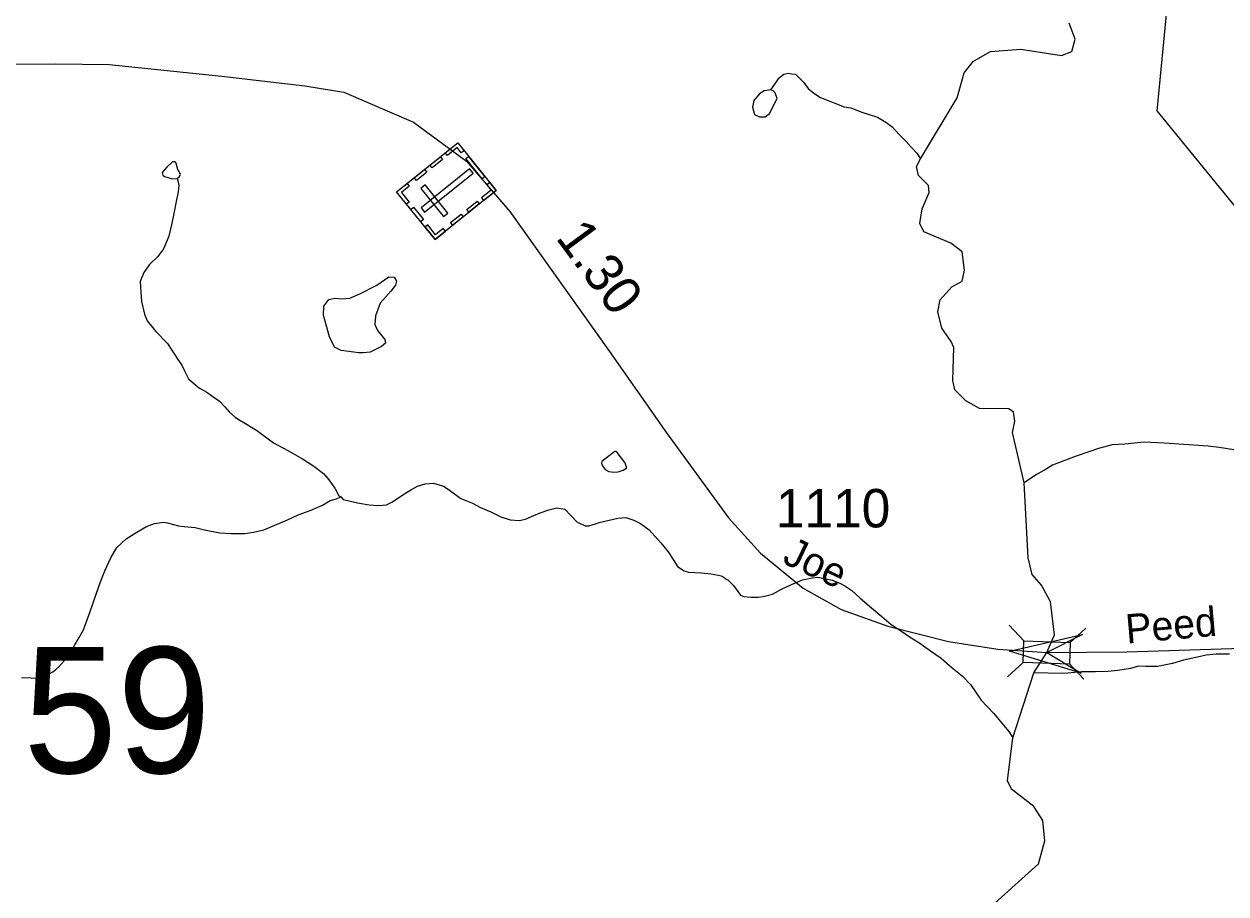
# Model space of a CAD drawing. Extents: x 2056842 to 2160602, y 826753 to 1016856.
# Drawn here: x 2083435 to 2087342, y 860868 to 863697 of the extents above; entities that cross this region are included whole.
import ezdxf

# ---------------------------------------------------------------- set-up
doc = ezdxf.new("R2010")
doc.units = 0
for name, color, linetype in [('Exist Boundary Political City Limit New', 7, 'Continuous'), ('Exist Cultural Cemetery CELL', 7, 'Continuous'), ('Exist Hydrographic Creek Single Shore', 7, 'Continuous'), ('Exist Hydrographic Misc Water Feature', 7, 'Continuous'), ('Exist Road Secondary Mileage Hundredths English Label', 7, 'Continuous'), ('Exist Road Secondary Structure Standard Bridge Attributed CELL', 7, 'Continuous'), ('Exist Road Secondary Structure Standard Bridge CELL', 7, 'Continuous'), ('Exist Road Secondary Structure Standard Bridge Number Label', 7, 'Continuous'), ('Exist Road Secondary Type 51 Attributed', 7, 'Continuous'), ('Exist Road Secondary Type 51 Label', 7, 'Continuous'), ('Exist Road Secondary Type 51 Number Label', 7, 'Continuous'), ('Map Preparation Boundary City Limit Buffer Line', 7, 'Continuous')]:
    doc.layers.add(name, color=color, linetype=linetype)

msp = doc.modelspace()

# ---------------------------------------------------------------- linework, layer by layer
at = {"layer": 'Exist Boundary Political City Limit New'}
msp.add_lwpolyline([(2087500, 862948.4), (2087117.8, 863415.2), (2087167.5, 863920.8)], dxfattribs=at)
at = {"layer": 'Exist Cultural Cemetery CELL'}
for points in [[(2084770.9, 862996.6), (2084646.1, 863151.7), (2084844.5, 863311.3), (2084969.3, 863156.2)], [(2084865.2, 863285.5), (2084856.3, 863278.3), (2084842.5, 863295.4), (2084811, 863270.1), (2084804, 863278.8), (2084844.5, 863311.3)], [(2084924.3, 863193.8), (2084871.1, 863259.9), (2084880, 863267), (2084933.2, 863200.9)], [(2084795.3, 863257.1), (2084761.5, 863230), (2084754.4, 863238.9), (2084788.2, 863266)], [(2084743.9, 863215.8), (2084710.2, 863188.7), (2084703, 863197.5), (2084736.8, 863224.7)], [(2084725.4, 863099.9), (2084737.1, 863085.3), (2084895.1, 863212.5), (2084883.4, 863227)], [(2084679.8, 863178.9), (2084686.9, 863170.1), (2084661.9, 863149.9), (2084687.3, 863118.3), (2084678.6, 863111.3), (2084646.1, 863151.7)], [(2084798.3, 863071), (2084812.9, 863082.7), (2084739.1, 863174.5), (2084724.5, 863162.8)], [(2084948.5, 863181.9), (2084939.6, 863174.7), (2084953.3, 863157.6), (2084921.9, 863132.3), (2084928.8, 863123.6), (2084969.3, 863156.1)], [(2084914.8, 863112.3), (2084881.1, 863085.2), (2084873.9, 863094), (2084907.7, 863121.2)], [(2084724.5, 863054.3), (2084692, 863094.7), (2084700.9, 863101.8), (2084733.4, 863061.4)], [(2084862.4, 863070.2), (2084828.7, 863043), (2084821.6, 863051.9), (2084855.3, 863079.1)], [(2084804.6, 863023.7), (2084797.5, 863032.6), (2084772.5, 863012.4), (2084747, 863044), (2084738.4, 863037), (2084770.9, 862996.6)]]:
    msp.add_lwpolyline(points, close=True, dxfattribs=at)
at = {"layer": 'Exist Hydrographic Creek Single Shore'}
for points in [[(2086558.2, 860809), (2086732.3, 860966.2), (2086753.2, 861041.5), (2086746.6, 861107.4), (2086717.6, 861152.3), (2086645.1, 861209), (2086632, 861236.6), (2086649, 861376.3), (2086717.6, 861587), (2086759.8, 861653.2), (2086784.8, 861711.6), (2086771.2, 861818.5), (2086742.6, 861872.4), (2086712.1, 861907), (2086698.9, 861961), (2086685.7, 862204.9), (2086647.5, 862369.2), (2086655.4, 862406.1), (2086651.5, 862435.1), (2086635.7, 862445.6), (2086540.8, 862446.9), (2086496, 862472), (2086460.4, 862507.6), (2086453.8, 862538.7), (2086457.8, 862645.5), (2086448.6, 862665.2), (2086418.3, 862708.7), (2086405.1, 862761.5), (2086413, 862801), (2086451.2, 862843.2), (2086484.2, 862861.7), (2086492.1, 862897.3), (2086484.2, 862956.4), (2086447.3, 862985), (2086360.3, 863022), (2086347.1, 863048.3), (2086354.8, 863097), (2086377.2, 863149.7), (2086374.5, 863172.1), (2086342.9, 863205.1), (2086336.3, 863234.1), (2086349.5, 863259.1), (2086468.3, 863457.5), (2086490.7, 863539.2), (2086521, 863576.2), (2086576.4, 863607.8), (2086675.2, 863615.7), (2086806.9, 863594.6), (2086841.2, 863608.5), (2086851.7, 863648.7), (2086832.1, 863700.6)], [(2087367.9, 862312.6), (2087319.9, 862320.3), (2087284, 862324.5), (2087205.5, 862330.3), (2087141.5, 862333.9), (2087075.9, 862337.8), (2087013.5, 862331.4), (2086971.5, 862329.2), (2086927.6, 862317.2), (2086899.9, 862307.3), (2086851.8, 862291), (2086777.7, 862262.9), (2086751.7, 862246.5), (2086726.1, 862232.5), (2086685.7, 862204.9)], [(2087353.7, 861648.4), (2087309.6, 861648.6), (2087277.9, 861644.5), (2087249.6, 861638.3), (2087203.6, 861628.2), (2087167.7, 861618.3), (2087119.6, 861608), (2087081.8, 861607.7), (2087057.8, 861609.7), (2087032, 861601.9), (2086990.2, 861595.6), (2086958, 861591.6), (2086918, 861591.1), (2086872.1, 861591.2), (2086828, 861586.9), (2086809.7, 861584.9), (2086717.6, 861587)]]:
    msp.add_lwpolyline(points, dxfattribs=at)
at = {"layer": 'Exist Hydrographic Misc Water Feature'}
for points in [[(2085862, 863483.9), (2085890.3, 863523.8), (2085904.2, 863533.9), (2085920.2, 863537.9), (2085930, 863536), (2085942.1, 863534.2), (2085952, 863524.2), (2085968.4, 863508), (2085984.2, 863488.1), (2086002.2, 863472.3), (2086024.2, 863458.4), (2086048.4, 863448.3), (2086070.1, 863440.5), (2086100.4, 863428.6), (2086122.2, 863424.5), (2086158.7, 863410.9), (2086182.5, 863402.9), (2086208.7, 863394.8), (2086236.6, 863378.8), (2086256.5, 863363.2), (2086278.4, 863339.2), (2086302.4, 863315.2), (2086318.6, 863297.4), (2086336.9, 863277.2), (2086349.5, 863259.1)], [(2085862, 863483.9), (2085841, 863479.9), (2085825.1, 863470.7), (2085806.7, 863448.3), (2085802.8, 863427.2), (2085809.3, 863403.5), (2085825.1, 863395.6), (2085843.6, 863395.6), (2085858.1, 863406.1), (2085883.1, 863454.9), (2085876.5, 863473.3), (2085869.9, 863479.9), (2085862, 863483.9)], [(2083932.8, 863195.1), (2083940.4, 863201.6), (2083943.1, 863209.5), (2083935.2, 863224.6), (2083929.9, 863245.1), (2083926.6, 863249), (2083917.4, 863249), (2083898.9, 863232.5), (2083884.4, 863214.1), (2083885.7, 863206.2), (2083891.7, 863201.6), (2083917.4, 863194.3), (2083932.8, 863195.1)], [(2083932.8, 863195.1), (2083933.3, 863192), (2083937.6, 863173.8), (2083935.5, 863151.9), (2083929.4, 863119.9), (2083921.8, 863081.6), (2083913.8, 863043.9), (2083906, 863007.8), (2083898.4, 862989.5), (2083887.9, 862965.9), (2083870.3, 862941.8), (2083842.2, 862915.7), (2083824.4, 862889.5), (2083812.5, 862859.7), (2083814.5, 862825.6), (2083816.6, 862795.3), (2083826.8, 862753.7), (2083835, 862731.7), (2083862.9, 862697.8), (2083900.9, 862658), (2083935.1, 862606.1), (2083947.4, 862588.1), (2083957.2, 862567.9), (2083969.5, 862544.1), (2083985.3, 862530), (2083999.5, 862518.1), (2084007.5, 862512), (2084029.6, 862500.1), (2084045.6, 862488.3), (2084069.8, 862470.5), (2084087.7, 862452.3), (2084102, 862436.5), (2084121.9, 862418.4), (2084139.9, 862406.7), (2084143.8, 862404.5), (2084190.2, 862376.8), (2084246.2, 862335.1), (2084292.3, 862311), (2084340.3, 862283), (2084376.4, 862259.3), (2084408.4, 862235.3), (2084422.3, 862219.4), (2084444.7, 862187.6), (2084458.6, 862163.6), (2084464.5, 862159.4)], [(2084523.6, 862628.4), (2084465.6, 862636.2), (2084443.9, 862646.3), (2084427.6, 862680.4), (2084408.3, 862750.9), (2084409, 862779.5), (2084426.1, 862802), (2084445.4, 862805.9), (2084468.7, 862803.5), (2084493.4, 862805.9), (2084526.7, 862819.8), (2084581.7, 862847.7), (2084621.2, 862874.8), (2084637.5, 862874.1), (2084646, 862861.7), (2084642.9, 862847.7), (2084627.4, 862828.3), (2084592.6, 862789.6), (2084577.1, 862748.5), (2084575.5, 862720.6), (2084584, 862701.3), (2084608.1, 862671.8), (2084609.6, 862659.4), (2084597.2, 862648.6), (2084560, 862630.8), (2084537.6, 862628.4), (2084523.6, 862628.4)], [(2085351.9, 862240.6), (2085366.6, 862240.9), (2085381.9, 862246.2), (2085393.2, 862253.3), (2085393.7, 862257.6), (2085387.5, 862271.5), (2085363.2, 862303.7), (2085358.6, 862306.9), (2085354.1, 862306.9), (2085351.3, 862303.7), (2085312.8, 862274.6), (2085312.2, 862267.8), (2085314.8, 862260.4), (2085324.1, 862248.8), (2085335.7, 862242.6), (2085351.9, 862240.6)], [(2084464.5, 862159.4), (2084472.7, 862151.7), (2084476.6, 862149.6), (2084496.3, 862145.7), (2084518.7, 862139.9), (2084556.4, 862133.8), (2084586.8, 862132.1), (2084612.6, 862134.2), (2084630.4, 862142), (2084652.4, 862156.1), (2084672.5, 862170.2), (2084694.4, 862184.2), (2084714.3, 862194.3), (2084738.3, 862202.4), (2084766.2, 862204.6), (2084798.6, 862194.5), (2084816.6, 862182.8), (2084854.3, 862154.7), (2084892.5, 862138.8), (2084918.7, 862125.1), (2084952.6, 862111), (2084984.8, 862095.2), (2085014.9, 862085.4), (2085044.6, 862083.2), (2085064.5, 862087.6), (2085092.4, 862099.6), (2085112.5, 862107.5), (2085140.6, 862117.9), (2085166.6, 862123.6), (2085192.7, 862119.6), (2085232.5, 862077.9), (2085250.7, 862069.9), (2085258.5, 862065.9), (2085270.8, 862066), (2085292.7, 862072.1), (2085304.4, 862076.4), (2085336.8, 862084.1), (2085364.7, 862090.4), (2085390.6, 862092.6), (2085416.8, 862084.5), (2085438.5, 862072.7), (2085466.6, 862052.6), (2085504.8, 862010.8), (2085529.2, 861981), (2085547, 861953.1), (2085558.9, 861933.2), (2085580.8, 861919.2), (2085595, 861915.1), (2085615.1, 861913.3), (2085636.8, 861913.2), (2085667.2, 861909.4), (2085691.2, 861905.4), (2085701, 861903.4), (2085707.2, 861899.7), (2085719, 861891.4), (2085722.9, 861889.6), (2085741.2, 861871.8), (2085763.5, 861839.6), (2085775.2, 861835.9), (2085797.4, 861833.7), (2085821.2, 861834.1), (2085837.4, 861836.2), (2085867.5, 861843.7), (2085897.4, 861859.9), (2085927.4, 861874), (2085965.3, 861890.2), (2085996.9, 861896.3), (2086015.1, 861898.5), (2086036.9, 861894.3), (2086061.5, 861888.6), (2086087.1, 861878.6), (2086103.1, 861870.9), (2086125.3, 861855), (2086153.3, 861830.8), (2086189.4, 861799), (2086223.5, 861771.2), (2086253.4, 861745), (2086287.7, 861723.3), (2086315.8, 861703.6), (2086343.8, 861685.6), (2086381.6, 861659.5), (2086415.8, 861635.6), (2086451.7, 861603.8), (2086483.9, 861577.8), (2086512, 861550), (2086546.4, 861498.1), (2086586.6, 861456.4), (2086636.5, 861396.4), (2086649, 861376.3)], [(2083426.4, 861572.3), (2083458.3, 861570.7), (2083480.5, 861570.6), (2083502.4, 861574.5), (2083514.5, 861582.9), (2083528.5, 861590.9), (2083538.3, 861598.7), (2083548.2, 861607), (2083564.4, 861624.9), (2083576.5, 861640.8), (2083590.4, 861661), (2083600.2, 861679), (2083614.4, 861702.9), (2083628.1, 861727.2), (2083650.1, 861787.2), (2083669.6, 861843), (2083683.5, 861883.1), (2083697.6, 861919.5), (2083717.3, 861961.1), (2083737, 861995.5), (2083767.2, 862023.4), (2083801, 862045.4), (2083833, 862063.7), (2083858.8, 862073.6), (2083888.8, 862077.9), (2083900.9, 862075.8), (2083921.2, 862069.8), (2083936.9, 862065.8), (2083955, 862063.9), (2083990.9, 862060.1), (2084021, 862052.3), (2084071.3, 862042.6), (2084106.9, 862040.4), (2084152.9, 862040.8), (2084180.7, 862044.7), (2084214.8, 862052.9), (2084242.7, 862064.9), (2084290.9, 862085.2), (2084326.5, 862101.3), (2084364.7, 862115.3), (2084404.7, 862133.3), (2084430.3, 862147.6), (2084450.4, 862153.5), (2084464.5, 862159.4)]]:
    msp.add_lwpolyline(points, dxfattribs=at)
at = {"layer": 'Exist Road Secondary Structure Standard Bridge Attributed CELL'}
msp.add_lwpolyline([(2086871.1, 861586.1), (2086637.9, 861657.5), (2086875.5, 861712.2), (2086759.8, 861653.2)], close=True, dxfattribs=at)
at = {"layer": 'Exist Road Secondary Structure Standard Bridge CELL'}
for p, q in [((2086637.7, 861742.5), (2086684.7, 861692)), ((2086835.7, 861686.2), (2086886.2, 861733.2)), ((2086631.6, 861574.5), (2086682.2, 861621.5)), ((2086833.2, 861617.2), (2086880.2, 861566.7))]:
    msp.add_line(p, q, dxfattribs=at)
msp.add_lwpolyline([(2086684.7, 861692), (2086835.7, 861686.5), (2086833.2, 861616), (2086682.2, 861621.5)], close=True, dxfattribs=at)
at = {"layer": 'Exist Road Secondary Type 51 Attributed'}
for points in [[(2082105.1, 863561.2), (2082316.8, 863564.8), (2082801.7, 863563.8), (2083537, 863567.9), (2083711.4, 863565.8), (2084078, 863527.4), (2084348, 863496.2), (2084474.7, 863475.4), (2084701.1, 863377.8), (2084873.5, 863251), (2085013.7, 863087.8), (2085337.7, 862632.7), (2085523.6, 862367.7), (2085725, 862091.2), (2085828.9, 861976.9), (2085968, 861862.6), (2086091.6, 861793), (2086243.2, 861738.9), (2086440.5, 861689.1), (2086600.5, 861664.1), (2086759.8, 861653.2)], [(2086759.8, 861653.2), (2087020, 861655.8), (2087394.9, 861667.2), (2087669, 861710.9), (2087909.2, 861764.8), (2088110.6, 861816.9), (2088289.6, 861861), (2088389.1, 861879.1)]]:
    msp.add_lwpolyline(points, dxfattribs=at)
at = {"layer": 'Map Preparation Boundary City Limit Buffer Line'}
msp.add_lwpolyline([(2087500, 862948.4), (2087117.8, 863415.2), (2087167.5, 863920.8)], dxfattribs=at)

# ---------------------------------------------------------------- texts
at = {"layer": 'Exist Road Secondary Mileage Hundredths English Label'}
msp.add_text('1.30', height=125, rotation=306.4489, dxfattribs=at).set_placement((2085160.7, 863002.2))
at = {"layer": 'Exist Road Secondary Structure Standard Bridge Number Label'}
msp.add_text('59', height=410.1, dxfattribs=at).set_placement((2083432.4, 861261.3))
at = {"layer": 'Exist Road Secondary Type 51 Label'}
for s, rotation, p in [('Joe', 334.6211, (2085895.9, 861946.9)), ('Peed', 5.0255, (2087019.5, 861682.5))]:
    msp.add_text(s, height=95, rotation=rotation, dxfattribs=at).set_placement(p)
at = {"layer": 'Exist Road Secondary Type 51 Number Label'}
msp.add_text('1110', height=125, dxfattribs=at).set_placement((2085878.9, 862060.4))

doc.saveas('drawing.dxf')
